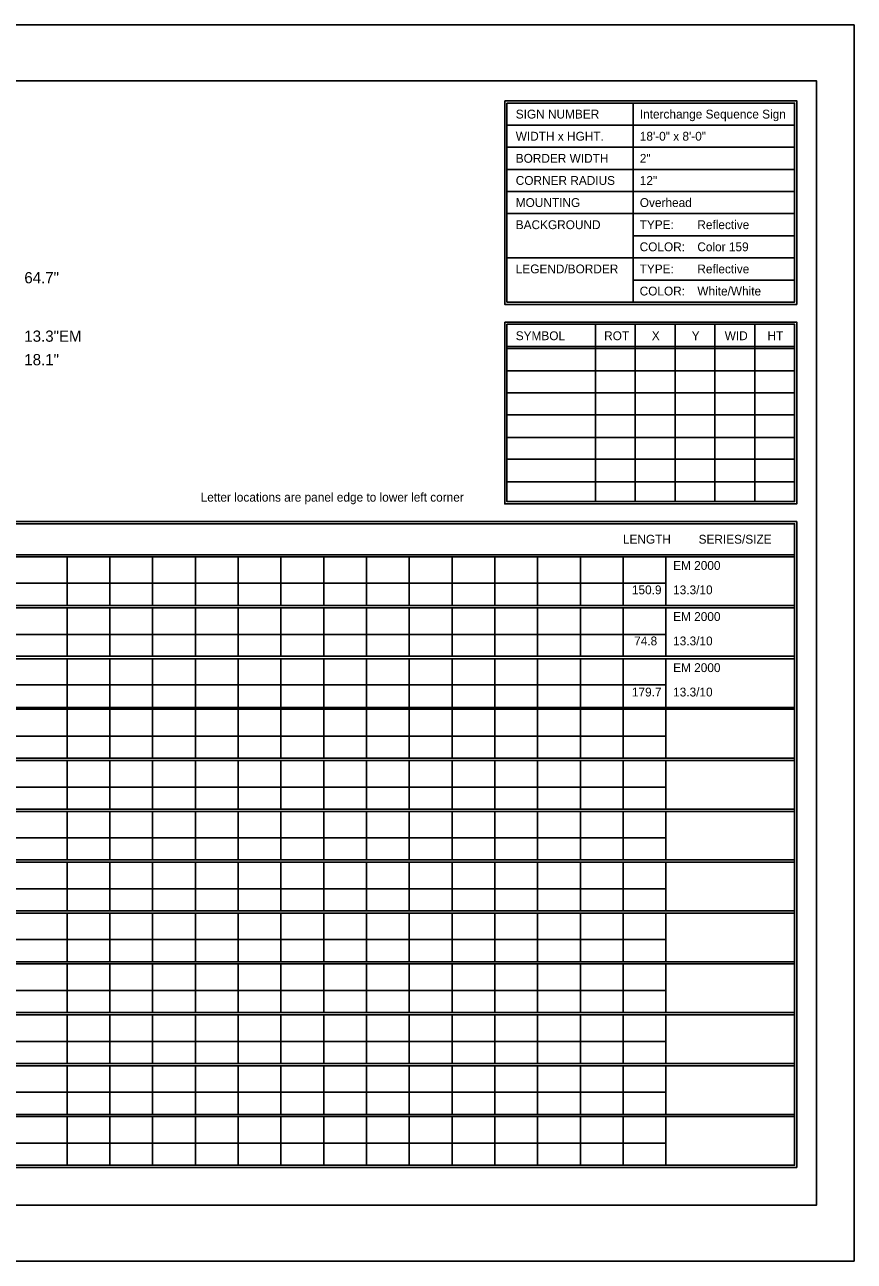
# Model space of a CAD drawing. Extents: x 1806251 to 1809821, y 414895 to 422886.
# Drawn here: x 1809679.35 to 1809684.89, y 415085.97 to 415094.23 of the extents above; entities that cross this region are included whole.
import ezdxf

# ---------------------------------------------------------------- set-up
doc = ezdxf.new("R2010")
doc.units = 0
doc.layers.add('GSDIMS', color=7, linetype='Continuous')
doc.layers.add('GSSHT', color=7, linetype='Continuous')

msp = doc.modelspace()

# ---------------------------------------------------------------- linework, layer by layer
at = {"layer": 'GSSHT'}
for p, q in [((1809672.1349, 415094.2262), (1809684.8891, 415094.2262)), ((1809684.8891, 415094.2262), (1809684.8891, 415085.9725)), ((1809683.4126, 415093.7035), (1809683.4126, 415092.3747)), ((1809682.571, 415093.5559), (1809684.4905, 415093.5559)), ((1809682.571, 415093.4082), (1809684.4905, 415093.4082)), ((1809682.571, 415093.2606), (1809684.4905, 415093.2606)), ((1809682.571, 415093.1129), (1809684.4905, 415093.1129)), ((1809682.571, 415092.9653), (1809684.4905, 415092.9653)), ((1809683.4126, 415092.8176), (1809684.4905, 415092.8176)), ((1809682.571, 415092.67), (1809684.4905, 415092.67)), ((1809683.4126, 415092.5223), (1809684.4905, 415092.5223)), ((1809683.1616, 415092.227), (1809683.1616, 415091.0428)), ((1809683.4274, 415092.227), (1809683.4274, 415091.0428)), ((1809683.6931, 415092.227), (1809683.6931, 415091.0428)), ((1809683.9589, 415092.227), (1809683.9589, 415091.0428)), ((1809684.2247, 415092.227), (1809684.2247, 415091.0428)), ((1809682.571, 415092.0794), (1809684.4905, 415092.0794)), ((1809682.571, 415092.0646), (1809684.4905, 415092.0646)), ((1809682.571, 415091.9169), (1809684.4905, 415091.9169)), ((1809682.571, 415091.7693), (1809684.4905, 415091.7693)), ((1809682.571, 415091.6216), (1809684.4905, 415091.6216)), ((1809682.571, 415091.471), (1809684.4905, 415091.471)), ((1809682.571, 415091.3263), (1809684.4905, 415091.3263)), ((1809682.571, 415091.1757), (1809684.4905, 415091.1757)), ((1809672.7816, 415090.6885), (1809684.4905, 415090.6885)), ((1809672.7816, 415090.6737), (1809684.4905, 415090.6737)), ((1809679.6357, 415090.6737), (1809679.6357, 415090.3489)), ((1809679.9221, 415090.6737), (1809679.9221, 415090.3489)), ((1809680.2056, 415090.6737), (1809680.2056, 415090.3489)), ((1809680.492, 415090.6737), (1809680.492, 415090.3489)), ((1809680.7785, 415090.6737), (1809680.7785, 415090.3489)), ((1809681.062, 415090.6737), (1809681.062, 415090.3489)), ((1809681.3484, 415090.6737), (1809681.3484, 415090.3489)), ((1809681.6349, 415090.6737), (1809681.6349, 415090.3489)), ((1809681.9184, 415090.6737), (1809681.9184, 415090.3489)), ((1809682.2048, 415090.6737), (1809682.2048, 415090.3489)), ((1809682.4913, 415090.6737), (1809682.4913, 415090.3489)), ((1809682.7747, 415090.6737), (1809682.7747, 415090.3489)), ((1809683.0612, 415090.6737), (1809683.0612, 415090.3489)), ((1809683.3476, 415090.6737), (1809683.3476, 415090.3489)), ((1809683.6311, 415090.6737), (1809683.6311, 415090.3489)), ((1809672.7816, 415090.4995), (1809683.6311, 415090.4995)), ((1809672.7816, 415090.3489), (1809684.4905, 415090.3489)), ((1809672.7816, 415090.3341), (1809684.4905, 415090.3341)), ((1809679.6357, 415090.3341), (1809679.6357, 415090.0122)), ((1809679.9221, 415090.3341), (1809679.9221, 415090.0122)), ((1809680.2056, 415090.3341), (1809680.2056, 415090.0122)), ((1809680.492, 415090.3341), (1809680.492, 415090.0122)), ((1809680.7785, 415090.3341), (1809680.7785, 415090.0122)), ((1809681.062, 415090.3341), (1809681.062, 415090.0122)), ((1809681.3484, 415090.3341), (1809681.3484, 415090.0122)), ((1809681.6349, 415090.3341), (1809681.6349, 415090.0122)), ((1809681.9184, 415090.3341), (1809681.9184, 415090.0122)), ((1809682.2048, 415090.3341), (1809682.2048, 415090.0122)), ((1809682.4913, 415090.3341), (1809682.4913, 415090.0122)), ((1809682.7747, 415090.3341), (1809682.7747, 415090.0122)), ((1809683.0612, 415090.3341), (1809683.0612, 415090.0122)), ((1809683.3476, 415090.3341), (1809683.3476, 415090.0122)), ((1809683.6311, 415090.3341), (1809683.6311, 415090.0122)), ((1809672.7816, 415090.1569), (1809683.6311, 415090.1569)), ((1809672.7816, 415090.0122), (1809684.4905, 415090.0122)), ((1809672.7816, 415089.9945), (1809684.4905, 415089.9945)), ((1809679.6357, 415089.9945), (1809679.6357, 415089.6697)), ((1809679.9221, 415089.9945), (1809679.9221, 415089.6697)), ((1809680.2056, 415089.9945), (1809680.2056, 415089.6697)), ((1809680.492, 415089.9945), (1809680.492, 415089.6697)), ((1809680.7785, 415089.9945), (1809680.7785, 415089.6697)), ((1809681.062, 415089.9945), (1809681.062, 415089.6697)), ((1809681.3484, 415089.9945), (1809681.3484, 415089.6697)), ((1809681.6349, 415089.9945), (1809681.6349, 415089.6697)), ((1809681.9184, 415089.9945), (1809681.9184, 415089.6697)), ((1809682.2048, 415089.9945), (1809682.2048, 415089.6697)), ((1809682.4913, 415089.9945), (1809682.4913, 415089.6697)), ((1809682.7747, 415089.9945), (1809682.7747, 415089.6697)), ((1809683.0612, 415089.9945), (1809683.0612, 415089.6697)), ((1809683.3476, 415089.9945), (1809683.3476, 415089.6697)), ((1809683.6311, 415089.9945), (1809683.6311, 415089.6697)), ((1809672.7816, 415089.8203), (1809683.6311, 415089.8203)), ((1809672.7816, 415089.6697), (1809684.4905, 415089.6697)), ((1809672.7816, 415089.6579), (1809684.4905, 415089.6579)), ((1809679.6357, 415089.6579), (1809679.6357, 415089.3301)), ((1809679.9221, 415089.6579), (1809679.9221, 415089.3301)), ((1809680.2056, 415089.6579), (1809680.2056, 415089.3301)), ((1809680.492, 415089.6579), (1809680.492, 415089.3301)), ((1809680.7785, 415089.6579), (1809680.7785, 415089.3301)), ((1809681.062, 415089.6579), (1809681.062, 415089.3301)), ((1809681.3484, 415089.6579), (1809681.3484, 415089.3301)), ((1809681.6349, 415089.6579), (1809681.6349, 415089.3301)), ((1809681.9184, 415089.6579), (1809681.9184, 415089.3301)), ((1809682.2048, 415089.6579), (1809682.2048, 415089.3301)), ((1809682.4913, 415089.6579), (1809682.4913, 415089.3301)), ((1809682.7747, 415089.6579), (1809682.7747, 415089.3301)), ((1809683.0612, 415089.6579), (1809683.0612, 415089.3301)), ((1809683.3476, 415089.6579), (1809683.3476, 415089.3301)), ((1809683.6311, 415089.6579), (1809683.6311, 415089.3301)), ((1809672.7816, 415089.4777), (1809683.6311, 415089.4777)), ((1809672.7816, 415089.3301), (1809684.4905, 415089.3301)), ((1809672.7816, 415089.3153), (1809684.4905, 415089.3153)), ((1809679.6357, 415089.3153), (1809679.6357, 415088.9905)), ((1809679.9221, 415089.3153), (1809679.9221, 415088.9905)), ((1809680.2056, 415089.3153), (1809680.2056, 415088.9905)), ((1809680.492, 415089.3153), (1809680.492, 415088.9905)), ((1809680.7785, 415089.3153), (1809680.7785, 415088.9905)), ((1809681.062, 415089.3153), (1809681.062, 415088.9905)), ((1809681.3484, 415089.3153), (1809681.3484, 415088.9905)), ((1809681.6349, 415089.3153), (1809681.6349, 415088.9905)), ((1809681.9184, 415089.3153), (1809681.9184, 415088.9905)), ((1809682.2048, 415089.3153), (1809682.2048, 415088.9905)), ((1809682.4913, 415089.3153), (1809682.4913, 415088.9905)), ((1809682.7747, 415089.3153), (1809682.7747, 415088.9905)), ((1809683.0612, 415089.3153), (1809683.0612, 415088.9905)), ((1809683.3476, 415089.3153), (1809683.3476, 415088.9905)), ((1809683.6311, 415089.3153), (1809683.6311, 415088.9905)), ((1809672.7816, 415089.1381), (1809683.6311, 415089.1381)), ((1809672.7816, 415088.9905), (1809684.4905, 415088.9905)), ((1809672.7816, 415088.9757), (1809684.4905, 415088.9757)), ((1809679.6357, 415088.9757), (1809679.6357, 415088.6509)), ((1809679.9221, 415088.9757), (1809679.9221, 415088.6509)), ((1809680.2056, 415088.9757), (1809680.2056, 415088.6509)), ((1809680.492, 415088.9757), (1809680.492, 415088.6509)), ((1809680.7785, 415088.9757), (1809680.7785, 415088.6509)), ((1809681.062, 415088.9757), (1809681.062, 415088.6509)), ((1809681.3484, 415088.9757), (1809681.3484, 415088.6509)), ((1809681.6349, 415088.9757), (1809681.6349, 415088.6509)), ((1809681.9184, 415088.9757), (1809681.9184, 415088.6509)), ((1809682.2048, 415088.9757), (1809682.2048, 415088.6509)), ((1809682.4913, 415088.9757), (1809682.4913, 415088.6509)), ((1809682.7747, 415088.9757), (1809682.7747, 415088.6509)), ((1809683.0612, 415088.9757), (1809683.0612, 415088.6509)), ((1809683.3476, 415088.9757), (1809683.3476, 415088.6509)), ((1809683.6311, 415088.9757), (1809683.6311, 415088.6509)), ((1809672.7816, 415088.7985), (1809683.6311, 415088.7985)), ((1809672.7816, 415088.6509), (1809684.4905, 415088.6509)), ((1809672.7816, 415088.6361), (1809684.4905, 415088.6361)), ((1809679.6357, 415088.6361), (1809679.6357, 415088.3113)), ((1809679.9221, 415088.6361), (1809679.9221, 415088.3113)), ((1809680.2056, 415088.6361), (1809680.2056, 415088.3113)), ((1809680.492, 415088.6361), (1809680.492, 415088.3113)), ((1809680.7785, 415088.6361), (1809680.7785, 415088.3113)), ((1809681.062, 415088.6361), (1809681.062, 415088.3113)), ((1809681.3484, 415088.6361), (1809681.3484, 415088.3113)), ((1809681.6349, 415088.6361), (1809681.6349, 415088.3113)), ((1809681.9184, 415088.6361), (1809681.9184, 415088.3113)), ((1809682.2048, 415088.6361), (1809682.2048, 415088.3113)), ((1809682.4913, 415088.6361), (1809682.4913, 415088.3113)), ((1809682.7747, 415088.6361), (1809682.7747, 415088.3113)), ((1809683.0612, 415088.6361), (1809683.0612, 415088.3113)), ((1809683.3476, 415088.6361), (1809683.3476, 415088.3113)), ((1809683.6311, 415088.6361), (1809683.6311, 415088.3113)), ((1809672.7816, 415088.4589), (1809683.6311, 415088.4589)), ((1809672.7816, 415088.3113), (1809684.4905, 415088.3113)), ((1809672.7816, 415088.2965), (1809684.4905, 415088.2965)), ((1809679.6357, 415088.2965), (1809679.6357, 415087.9717)), ((1809679.9221, 415088.2965), (1809679.9221, 415087.9717)), ((1809680.2056, 415088.2965), (1809680.2056, 415087.9717)), ((1809680.492, 415088.2965), (1809680.492, 415087.9717)), ((1809680.7785, 415088.2965), (1809680.7785, 415087.9717)), ((1809681.062, 415088.2965), (1809681.062, 415087.9717)), ((1809681.3484, 415088.2965), (1809681.3484, 415087.9717)), ((1809681.6349, 415088.2965), (1809681.6349, 415087.9717)), ((1809681.9184, 415088.2965), (1809681.9184, 415087.9717)), ((1809682.2048, 415088.2965), (1809682.2048, 415087.9717)), ((1809682.4913, 415088.2965), (1809682.4913, 415087.9717)), ((1809682.7747, 415088.2965), (1809682.7747, 415087.9717)), ((1809683.0612, 415088.2965), (1809683.0612, 415087.9717)), ((1809683.3476, 415088.2965), (1809683.3476, 415087.9717)), ((1809683.6311, 415088.2965), (1809683.6311, 415087.9717)), ((1809672.7816, 415088.1193), (1809683.6311, 415088.1193)), ((1809672.7816, 415087.9717), (1809684.4905, 415087.9717)), ((1809672.7816, 415087.9569), (1809684.4905, 415087.9569)), ((1809679.6357, 415087.9569), (1809679.6357, 415087.6321)), ((1809679.9221, 415087.9569), (1809679.9221, 415087.6321)), ((1809680.2056, 415087.9569), (1809680.2056, 415087.6321)), ((1809680.492, 415087.9569), (1809680.492, 415087.6321)), ((1809680.7785, 415087.9569), (1809680.7785, 415087.6321)), ((1809681.062, 415087.9569), (1809681.062, 415087.6321)), ((1809681.3484, 415087.9569), (1809681.3484, 415087.6321)), ((1809681.6349, 415087.9569), (1809681.6349, 415087.6321)), ((1809681.9184, 415087.9569), (1809681.9184, 415087.6321)), ((1809682.2048, 415087.9569), (1809682.2048, 415087.6321)), ((1809682.4913, 415087.9569), (1809682.4913, 415087.6321)), ((1809682.7747, 415087.9569), (1809682.7747, 415087.6321)), ((1809683.0612, 415087.9569), (1809683.0612, 415087.6321)), ((1809683.3476, 415087.9569), (1809683.3476, 415087.6321)), ((1809683.6311, 415087.9569), (1809683.6311, 415087.6321)), ((1809672.7816, 415087.7797), (1809683.6311, 415087.7797)), ((1809672.7816, 415087.6321), (1809684.4905, 415087.6321)), ((1809672.7816, 415087.6173), (1809684.4905, 415087.6173)), ((1809679.6357, 415087.6173), (1809679.6357, 415087.2925)), ((1809679.9221, 415087.6173), (1809679.9221, 415087.2925)), ((1809680.2056, 415087.6173), (1809680.2056, 415087.2925)), ((1809680.492, 415087.6173), (1809680.492, 415087.2925)), ((1809680.7785, 415087.6173), (1809680.7785, 415087.2925)), ((1809681.062, 415087.6173), (1809681.062, 415087.2925)), ((1809681.3484, 415087.6173), (1809681.3484, 415087.2925)), ((1809681.6349, 415087.6173), (1809681.6349, 415087.2925)), ((1809681.9184, 415087.6173), (1809681.9184, 415087.2925)), ((1809682.2048, 415087.6173), (1809682.2048, 415087.2925)), ((1809682.4913, 415087.6173), (1809682.4913, 415087.2925)), ((1809682.7747, 415087.6173), (1809682.7747, 415087.2925)), ((1809683.0612, 415087.6173), (1809683.0612, 415087.2925)), ((1809683.3476, 415087.6173), (1809683.3476, 415087.2925)), ((1809683.6311, 415087.6173), (1809683.6311, 415087.2925)), ((1809672.7816, 415087.4401), (1809683.6311, 415087.4401)), ((1809672.7816, 415087.2925), (1809684.4905, 415087.2925)), ((1809672.7816, 415087.2777), (1809684.4905, 415087.2777)), ((1809679.6357, 415087.2777), (1809679.6357, 415086.9529)), ((1809679.9221, 415087.2777), (1809679.9221, 415086.9529)), ((1809680.2056, 415087.2777), (1809680.2056, 415086.9529)), ((1809680.492, 415087.2777), (1809680.492, 415086.9529)), ((1809680.7785, 415087.2777), (1809680.7785, 415086.9529)), ((1809681.062, 415087.2777), (1809681.062, 415086.9529)), ((1809681.3484, 415087.2777), (1809681.3484, 415086.9529)), ((1809681.6349, 415087.2777), (1809681.6349, 415086.9529)), ((1809681.9184, 415087.2777), (1809681.9184, 415086.9529)), ((1809682.2048, 415087.2777), (1809682.2048, 415086.9529)), ((1809682.4913, 415087.2777), (1809682.4913, 415086.9529)), ((1809682.7747, 415087.2777), (1809682.7747, 415086.9529)), ((1809683.0612, 415087.2777), (1809683.0612, 415086.9529)), ((1809683.3476, 415087.2777), (1809683.3476, 415086.9529)), ((1809683.6311, 415087.2777), (1809683.6311, 415086.9529)), ((1809672.7816, 415087.1005), (1809683.6311, 415087.1005)), ((1809672.7816, 415086.9529), (1809684.4905, 415086.9529)), ((1809672.7816, 415086.9381), (1809684.4905, 415086.9381)), ((1809679.6357, 415086.9381), (1809679.6357, 415086.6133)), ((1809679.9221, 415086.9381), (1809679.9221, 415086.6133)), ((1809680.2056, 415086.9381), (1809680.2056, 415086.6133)), ((1809680.492, 415086.9381), (1809680.492, 415086.6133)), ((1809680.7785, 415086.9381), (1809680.7785, 415086.6133)), ((1809681.062, 415086.9381), (1809681.062, 415086.6133)), ((1809681.3484, 415086.9381), (1809681.3484, 415086.6133)), ((1809681.6349, 415086.9381), (1809681.6349, 415086.6133)), ((1809681.9184, 415086.9381), (1809681.9184, 415086.6133)), ((1809682.2048, 415086.9381), (1809682.2048, 415086.6133)), ((1809682.4913, 415086.9381), (1809682.4913, 415086.6133)), ((1809682.7747, 415086.9381), (1809682.7747, 415086.6133)), ((1809683.0612, 415086.9381), (1809683.0612, 415086.6133)), ((1809683.3476, 415086.9381), (1809683.3476, 415086.6133)), ((1809683.6311, 415086.9381), (1809683.6311, 415086.6133)), ((1809672.7816, 415086.7609), (1809683.6311, 415086.7609)), ((1809684.8891, 415085.9725), (1809672.1349, 415085.9725))]:
    msp.add_line(p, q, dxfattribs=at)
for points in [[(1809672.634, 415093.8512), (1809684.6381, 415093.8512), (1809684.6381, 415086.3475), (1809672.634, 415086.3475)], [(1809682.5562, 415093.7183), (1809684.5052, 415093.7183), (1809684.5052, 415092.3599), (1809682.5562, 415092.3599)], [(1809682.571, 415093.7035), (1809684.4905, 415093.7035), (1809684.4905, 415092.3747), (1809682.571, 415092.3747)], [(1809682.5562, 415092.2418), (1809684.5052, 415092.2418), (1809684.5052, 415091.0281), (1809682.5562, 415091.0281)], [(1809682.571, 415092.227), (1809684.4905, 415092.227), (1809684.4905, 415091.0428), (1809682.571, 415091.0428)], [(1809672.7669, 415090.91), (1809684.5052, 415090.91), (1809684.5052, 415086.5985), (1809672.7669, 415086.5985)], [(1809672.7816, 415090.8952), (1809684.4905, 415090.8952), (1809684.4905, 415086.6133), (1809672.7816, 415086.6133)]]:
    msp.add_lwpolyline(points, close=True, dxfattribs=at)

# ---------------------------------------------------------------- texts
at = {"layer": 'GSDIMS'}
for s, p in [('64.7"', (1809679.3506, 415092.5003)), ('13.3"EM', (1809679.3506, 415092.1101)), ('18.1"', (1809679.3506, 415091.9533))]:
    msp.add_text(s, height=0.075, dxfattribs=at).set_placement(p)
at = {"layer": 'GSSHT'}
for s, height, p in [('SIGN NUMBER', 0.059055, (1809682.63, 415093.6002)), ('Interchange Sequence Sign', 0.059055, (1809683.4579, 415093.6001)), ('WIDTH x HGHT.', 0.059055, (1809682.63, 415093.4525)), ('18\'-0" x 8\'-0"', 0.059055, (1809683.4579, 415093.4524)), ('BORDER WIDTH', 0.059055, (1809682.63, 415093.3049)), ('2"', 0.05906, (1809683.4579, 415093.3048)), ('CORNER RADIUS', 0.059055, (1809682.63, 415093.1572)), ('12"', 0.05906, (1809683.4579, 415093.1571)), ('MOUNTING', 0.05906, (1809682.63, 415093.0096)), ('Overhead', 0.05906, (1809683.4579, 415093.0095)), ('BACKGROUND', 0.05906, (1809682.63, 415092.8619)), ('TYPE:', 0.05906, (1809683.4569, 415092.8619)), ('Reflective', 0.05906, (1809683.8418, 415092.8619)), ('COLOR:', 0.05906, (1809683.4569, 415092.7143)), ('Color 159', 0.05906, (1809683.8418, 415092.7142)), ('LEGEND/BORDER', 0.059055, (1809682.63, 415092.5666)), ('TYPE:', 0.05906, (1809683.4569, 415092.5666)), ('Reflective', 0.05906, (1809683.8418, 415092.5666)), ('COLOR:', 0.05906, (1809683.4569, 415092.419)), ('White/White', 0.059055, (1809683.8418, 415092.419)), ('SYMBOL', 0.05906, (1809682.63, 415092.1207)), ('ROT', 0.05906, (1809683.22, 415092.1207)), ('X', 0.0591, (1809683.538, 415092.1207)), ('Y', 0.0591, (1809683.8041, 415092.1207)), ('WID', 0.05906, (1809684.0246, 415092.1207)), ('HT', 0.05906, (1809684.3102, 415092.1207)), ('Letter locations are panel edge to lower left corner', 0.059055, (1809680.5272, 415091.043)), ('LENGTH', 0.05906, (1809683.345, 415090.7623)), ('SERIES/SIZE', 0.059061, (1809683.8502, 415090.7623)), ('EM 2000', 0.05906, (1809683.6803, 415090.5874)), ('150.9', 0.05906, (1809683.4052, 415090.4246)), ('13.3/10', 0.05906, (1809683.6803, 415090.4246)), ('EM 2000', 0.05906, (1809683.6803, 415090.2463)), ('74.8', 0.05906, (1809683.4202, 415090.0835)), ('13.3/10', 0.05906, (1809683.6803, 415090.0835)), ('EM 2000', 0.05906, (1809683.6803, 415089.9052)), ('179.7', 0.05906, (1809683.4052, 415089.7424)), ('13.3/10', 0.05906, (1809683.6803, 415089.7424))]:
    msp.add_text(s, height=height, dxfattribs=at).set_placement(p)

doc.saveas('drawing.dxf')
